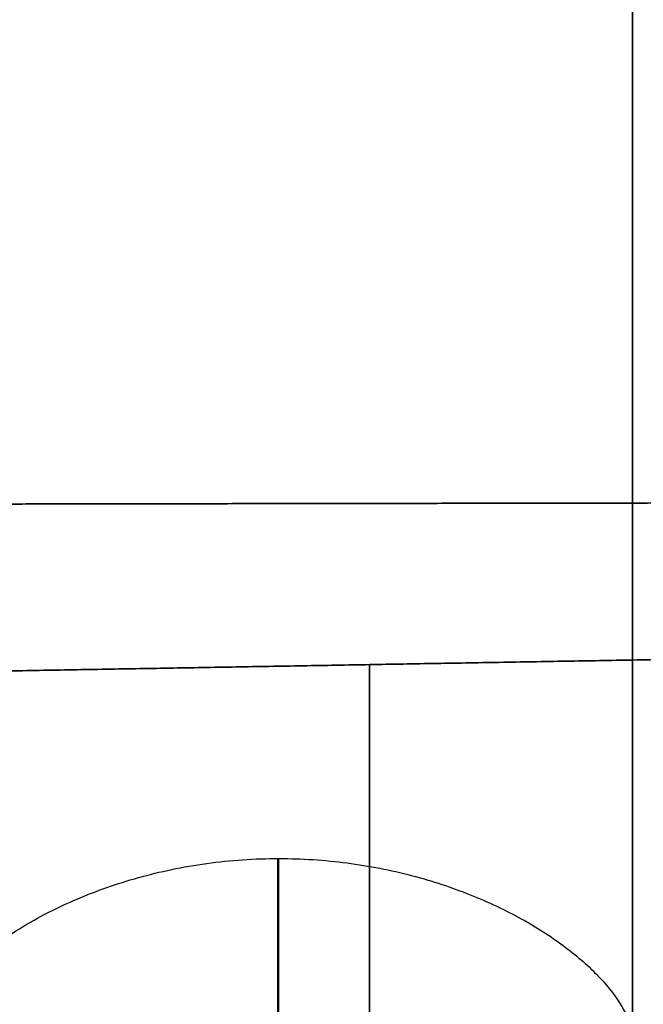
# Model space of a CAD drawing. Header units: millimetres. Extents: x -105 to 152, y -114 to 65.
# Tile 287 of 301: x 132 to 144, y -32 to -14. Entities that reach past the tile are written whole.
import ezdxf

# ---------------------------------------------------------------- set-up
doc = ezdxf.new("R2010")
doc.units = ezdxf.units.MM
doc.layers.add('Layer 01', color=7, linetype='Continuous', true_color=0x000000)

# ---------------------------------------------------------------- blocks, each defined once
blk = doc.blocks.new('Block 02')
at = {"layer": 'Layer 01'}
for p, q in [((143.623, -35.65), (143.623, 35.65)), ((148.585, -26.063, 34.3), (129.076, -26.404, 34.3)), ((148.585, -26.063, -34.3), (129.076, -26.404, -34.3)), ((138.83, -26.234, 36), (138.83, -26.234, 32.6)), ((138.83, -26.234, -32.6), (138.83, -26.234, -36))]:
    blk.add_line(p, q, dxfattribs=at)
at = {"layer": 'Layer 01', "extrusion": (1, 8.65204e-31, 1.3357e-15)}
blk.add_arc((0, 0, 143.623), 35.65, 203.774, 270, dxfattribs=at)
at = {"layer": 'Layer 01', "extrusion": (1, 5.45133e-16, 2.12244e-16)}
blk.add_arc((0, 0, 143.623), 35.65, 90, 201.2731, dxfattribs=at)
at = {"layer": 'Layer 01', "extrusion": (1, 0, -6.07024e-16)}
for centre, start, end in [((-32.6, 32.6, 138.83), 270, 0), ((-32.6, -32.6, 138.83), 0, 90)]:
    blk.add_arc(centre, 6.366, start, end, dxfattribs=at)
at = {"layer": 'Layer 01', "extrusion": (-1, 0, 0)}
blk.add_arc((0, 0, -137.152), 35.939, 325.9324, 348.4867, dxfattribs=at)
at = {"layer": 'Layer 01'}
for points in [[(148.585, -23.278, -39.051), (138.585, -23.294, -39.225), (128.585, -23.31, -39.398)], [(128.585, -23.31, 39.398), (138.585, -23.294, 39.225), (148.585, -23.278, 39.051)], [(129.076, -26.404, 36), (138.83, -26.234, 36), (148.585, -26.063, 36)], [(129.076, -26.404, 32.6), (138.83, -26.234, 32.6), (148.585, -26.063, 32.6)], [(148.585, -26.063, -32.6), (138.83, -26.234, -32.6), (129.076, -26.404, -32.6)], [(129.076, -26.404, -36), (138.83, -26.234, -36), (148.585, -26.063, -36)], [(137.176, -48, -20.45), (137.176, -38.885, -20.291), (137.176, -29.771, -20.132)]]:
    blk.add_open_spline(points, degree=2, dxfattribs=at)
for points, knots in [([(137.176, -35.215, -7.173), (136.733, -35.215, -7.173), (136.293, -35.206, -7.218), (135.639, -35.178, -7.354), (135.422, -35.166, -7.41), (135, -35.138, -7.544), (134.587, -35.105, -7.699), (134.192, -35.061, -7.894), (133.806, -35.012, -8.11), (133.617, -34.984, -8.229), (133.076, -34.893, -8.609), (132.747, -34.822, -8.895), (132.299, -34.696, -9.371), (132.156, -34.65, -9.538), (131.891, -34.553, -9.884), (131.768, -34.502, -10.061), (131.429, -34.339, -10.608), (131.242, -34.219, -10.991), (130.943, -33.952, -11.791), (130.836, -33.808, -12.197), (130.735, -33.578, -12.811), (130.712, -33.499, -13.017), (130.684, -33.336, -13.43), (130.681, -33.251, -13.638), (130.699, -32.994, -14.253), (130.749, -32.818, -14.655), (130.924, -32.454, -15.444), (131.049, -32.265, -15.834), (131.366, -31.893, -16.572), (131.557, -31.707, -16.924), (132.007, -31.34, -17.594), (132.267, -31.158, -17.913), (132.84, -30.818, -18.493), (133.154, -30.657, -18.756), (133.843, -30.363, -19.229), (134.221, -30.229, -19.438), (134.812, -30.064, -19.691), (135.014, -30.015, -19.766), (135.43, -29.928, -19.897), (135.644, -29.891, -19.953), (136.295, -29.801, -20.087), (136.733, -29.771, -20.132), (137.176, -29.771, -20.132)], [0, 0, 0, 0, 1.332765, 1.332765, 1.999148, 1.999148, 2.665531, 3.331914, 3.331914, 3.998296, 3.998296, 5.331062, 5.331062, 5.997444, 5.997444, 6.663827, 6.663827, 7.996593, 7.996593, 9.329358, 9.329358, 9.995741, 9.995741, 10.662124, 10.662124, 11.994889, 11.994889, 13.327654, 13.327654, 14.66042, 14.66042, 15.993185, 15.993185, 17.325951, 17.325951, 18.658716, 18.658716, 19.325099, 19.325099, 19.991482, 19.991482, 21.324247, 21.324247, 21.324247, 21.324247]), ([(137.176, -29.771, -20.132), (137.591, -29.771, -20.132), (138.014, -29.799, -20.091), (138.823, -29.904, -19.933), (139.217, -29.982, -19.817), (139.974, -30.18, -19.514), (140.329, -30.298, -19.331), (140.996, -30.564, -18.907), (141.309, -30.713, -18.665), (141.875, -31.025, -18.141), (142.131, -31.19, -17.858), (142.591, -31.531, -17.248), (142.793, -31.706, -16.924), (143.134, -32.055, -16.254), (143.276, -32.23, -15.905), (143.498, -32.579, -15.177), (143.577, -32.752, -14.802), (143.623, -32.919, -14.42)], [0, 0, 0, 0, 1.253535, 1.253535, 2.507071, 2.507071, 3.760606, 3.760606, 5.014141, 5.014141, 6.267677, 6.267677, 7.521212, 7.521212, 8.774747, 8.774747, 10.028283, 10.028283, 10.028283, 10.028283])]:
    blk.add_open_spline(points, degree=3, knots=knots, dxfattribs=at)

msp = doc.modelspace()

# ---------------------------------------------------------------- block references
at = {"layer": 'Layer 01'}
msp.add_blockref('Block 02', (0, 0), dxfattribs=at)

doc.saveas('drawing.dxf')
